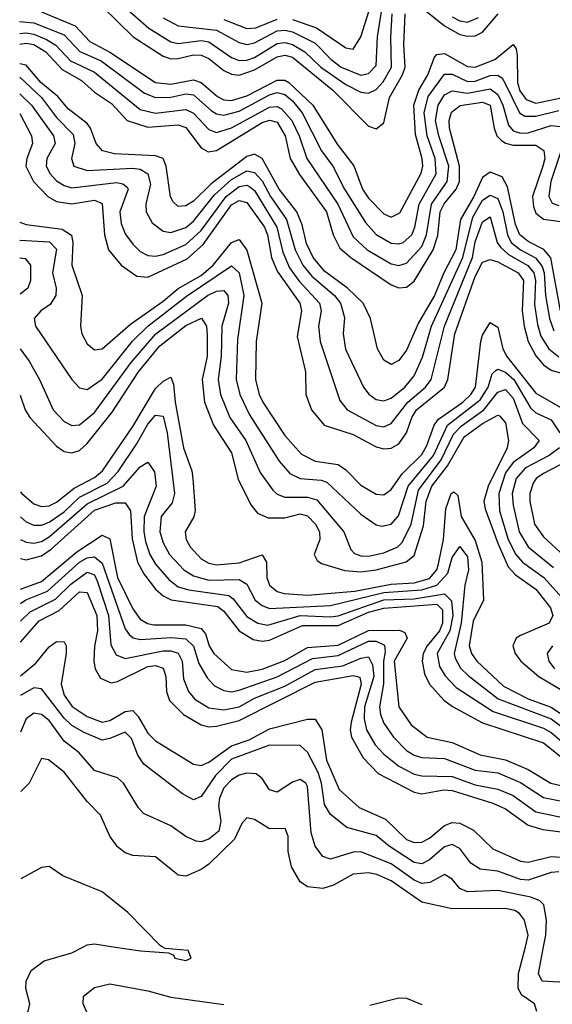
# Model space of a CAD drawing. Header units: inches. Extents: x 1308407 to 1441228, y 959628 to 1036311.
# Tile 434 of 656: x 1398433 to 1399833, y 969849 to 972435. Entities that reach past the tile are written whole.
import ezdxf

# ---------------------------------------------------------------- set-up
doc = ezdxf.new("R2010")
doc.units = ezdxf.units.IN
doc.header["$MEASUREMENT"] = 0
doc.layers.add('B3996', color=7, linetype='Continuous')
doc.layers.add('B3997', color=7, linetype='Continuous')

msp = doc.modelspace()

# ---------------------------------------------------------------- linework, layer by layer
at = {"layer": 'B3996', "color": 5}
for points, elevation in [([(1398436.5, 969819.6), (1398455.1, 969830), (1398459.7, 969850), (1398448.8, 969890), (1398449.7, 969910), (1398462.7, 969937.3), (1398497.3, 969962.7), (1398570, 969983.9), (1398600.7, 970000)], 1580), ([(1398678.9, 970000), (1398750.8, 969989.2), (1398824.2, 969984.2), (1398837.6, 969977.6), (1398840.9, 969970), (1398870, 969964), (1398884, 969970), (1398876, 969990), (1398815.6, 969995.6), (1398807.7, 970000)], 1580), ([(1399792.5, 969830), (1399786.3, 969850), (1399752.9, 969872.9), (1399743.9, 969890), (1399744.6, 969930), (1399762.4, 970000)], 1620), ([(1400000, 969966.4), (1399970, 969970), (1399950, 969966), (1399899.1, 969920.9), (1399850, 969907.4), (1399807, 969910), (1399796.6, 969930), (1399810.3, 970000)], 1640), ([(1398634.7, 969770), (1398599.7, 969850), (1398600.6, 969870), (1398630, 969893), (1398670, 969902.5), (1398770, 969884), (1398830, 969867.8), (1398970, 969848.2)], 1620), ([(1399353.4, 969846.6), (1399430, 969866), (1399450, 969864.8), (1399490, 969848.4)], 1620)]:
    msp.add_lwpolyline(points, dxfattribs=dict(at, elevation=elevation))
at = {"layer": 'B3997', "color": 5}
for points, elevation in [([(1398670, 972502.5), (1398772.4, 972412.4), (1398830, 972376.7), (1398850, 972372.4), (1398910, 972380.3), (1398930, 972376.4), (1398990, 972335.1), (1399010, 972327.5), (1399030, 972328.2), (1399050, 972335.5), (1399110, 972372.6), (1399130, 972374.8), (1399150, 972370), (1399182.9, 972350), (1399224.4, 972310), (1399290, 972264.5), (1399330, 972244.2), (1399350, 972241.4), (1399370, 972251.8), (1399388.3, 972271.7), (1399410.7, 972310), (1399408.7, 972388.7), (1399412, 972450)], 2240), ([(1399150, 972435.6), (1399213.2, 972413.2), (1399290, 972361.2), (1399310, 972357.5), (1399330, 972390.1), (1399361.8, 972490)], 2280), ([(1399470, 972482.7), (1399550, 972418.4), (1399590, 972396.2), (1399610, 972391.3), (1399630, 972392.6), (1399650, 972401.8), (1399691.2, 972450)], 2220), ([(1398490, 972455), (1398578.9, 972418.9), (1398617.7, 972377.7), (1398669.8, 972349.8), (1398790, 972269.8), (1398830, 972265.3), (1398890, 972276.4), (1398910, 972269.6), (1398952.8, 972232.8), (1398970, 972224.6), (1398990, 972222.4), (1399030, 972235.1), (1399110, 972276.1), (1399130, 972275.7), (1399140.5, 972270), (1399203.3, 972210), (1399267.4, 972107.4), (1399311, 972051), (1399334.5, 971990), (1399350, 971965.8), (1399390, 971924.6), (1399410, 971916.4), (1399432.8, 971927.2), (1399488.3, 972031.7), (1399492.6, 972050), (1399491, 972069), (1399473.5, 972133.5), (1399469.5, 972210), (1399482.1, 972250), (1399506.3, 972290), (1399523.7, 972336.3), (1399530, 972343.5), (1399550, 972346), (1399610, 972311.5), (1399630, 972309.7), (1399681.8, 972330), (1399730.3, 972370), (1399738.5, 972358.5), (1399741, 972341), (1399741.6, 972270), (1399747.7, 972247.7), (1399764.9, 972224.9), (1399790, 972215.4), (1399890, 972236.7)], 2180), ([(1398649.4, 972469.4), (1398731.4, 972390), (1398810, 972338.8), (1398830, 972332.2), (1398850, 972332.4), (1398890, 972342.1), (1398910, 972341.9), (1398930, 972332.5), (1398970, 972301.6), (1398990, 972292), (1399010, 972289.2), (1399050, 972302.9), (1399110, 972337.6), (1399130, 972341.3), (1399150, 972336.1), (1399255.8, 972250), (1399350, 972155.3), (1399370, 972148.5), (1399390, 972164.1), (1399405.3, 972230), (1399439.4, 972290), (1399446, 972310), (1399442.5, 972370), (1399446.3, 972450)], 2220), ([(1398810, 972439.9), (1398850, 972418.9), (1398950, 972407.5), (1399010, 972375), (1399030, 972370), (1399050, 972374), (1399110, 972405.3), (1399130, 972407.5), (1399150, 972403.1), (1399210, 972373.4), (1399251.5, 972330), (1399278.5, 972310), (1399330, 972289.4), (1399350, 972293), (1399370, 972314.5), (1399373.3, 972390), (1399387.2, 972472.8)], 2260), ([(1398432.8, 972429.6), (1398470, 972426.1), (1398550, 972395.2), (1398591, 972351), (1398646.7, 972326.7), (1398761.4, 972241.4), (1398790, 972230), (1398830, 972231.2), (1398870, 972239.9), (1398890, 972237.8), (1398936.6, 972196.6), (1398950, 972187.9), (1398970, 972183.6), (1399010, 972194.9), (1399090, 972237.4), (1399110, 972243.5), (1399130, 972238.6), (1399150, 972221.8), (1399175.8, 972190), (1399226, 972090), (1399255.8, 972050), (1399287.1, 971990), (1399342, 971902), (1399370, 971870.7), (1399410, 971848.1), (1399430, 971846), (1399441, 971850), (1399464, 971870), (1399472.1, 971890), (1399483.3, 971950), (1399527.7, 972030), (1399525.4, 972070), (1399504.5, 972130), (1399496.3, 972190), (1399506.8, 972233.1), (1399550, 972291.8), (1399570, 972291.8), (1399610, 972272.6), (1399630, 972273.5), (1399670, 972287.8), (1399690, 972289.3), (1399701.4, 972281.4), (1399708.7, 972268.7), (1399746.7, 972190), (1399761.1, 972181.1), (1399790, 972181.6), (1399850, 972196.3)], 2160), ([(1398970, 972435.2), (1399030, 972411.8), (1399053.5, 972413.5), (1399110, 972435.8)], 2280), ([(1399570, 972442.1), (1399590, 972431.7), (1399610, 972428.3), (1399639.4, 972440.6)], 2240), ([(1398432.9, 972398.2), (1398450, 972399.8), (1398470, 972396.9), (1398503.1, 972383.1), (1398527.9, 972367.9), (1398566.5, 972326.5), (1398630, 972296.7), (1398750, 972199.3), (1398790, 972189.6), (1398870, 972199.2), (1398890, 972189), (1398930, 972146), (1398950, 972138.4), (1398990, 972151.1), (1399090, 972205.2), (1399110, 972206.7), (1399121, 972201), (1399148.2, 972170), (1399167.8, 972130), (1399188.2, 972070), (1399269.4, 971950), (1399310, 971864.4), (1399346.4, 971830), (1399410, 971793.3), (1399430, 971788.9), (1399450, 971795.1), (1399490, 971839.3), (1399502.6, 971870), (1399515.2, 971950), (1399557, 972010), (1399561.1, 972050), (1399534.7, 972130), (1399526.5, 972170), (1399533.2, 972210), (1399550, 972237.1), (1399570, 972247.6), (1399610, 972241.7), (1399670, 972253.4), (1399690, 972238.7), (1399703.4, 972210), (1399717.7, 972157.7), (1399730, 972143.2), (1399750, 972136.7), (1399770, 972137.9), (1399830, 972156.6), (1399853.8, 972153.8)], 2140), ([(1398432.9, 972370.6), (1398450, 972373.3), (1398470, 972369.5), (1398501.6, 972350), (1398544.3, 972304.3), (1398595.4, 972275.4), (1398630, 972244.1), (1398674.7, 972214.7), (1398715.6, 972170), (1398770, 972152.5), (1398850, 972158.5), (1398870, 972152), (1398910, 972097.8), (1398928.1, 972088.1), (1398950, 972091.2), (1399070, 972164.5), (1399090, 972171.1), (1399110, 972165.2), (1399131.1, 972130), (1399144.1, 972070), (1399168.5, 972028.5), (1399239.5, 971930), (1399257.4, 971870), (1399275, 971835), (1399303.3, 971810), (1399410, 971738.2), (1399430, 971730.1), (1399450, 971732.5), (1399470, 971748.1), (1399520.2, 971830), (1399532.4, 971867.6), (1399538.4, 971930), (1399548.6, 971951.4), (1399580.3, 971990), (1399588.9, 972010), (1399589.4, 972050), (1399562.8, 972150), (1399562.3, 972170), (1399568.2, 972191.8), (1399591, 972209), (1399650, 972218), (1399670, 972210), (1399680.4, 972150), (1399687.4, 972130), (1399698.6, 972118.6), (1399710, 972110.2), (1399730, 972105.4), (1399790, 972105.4), (1399811.4, 972091.4), (1399813.3, 972070), (1399808.6, 972050), (1399781.4, 971970), (1399783.7, 971943.7), (1399790, 971926.7), (1399810, 971910.5), (1399881.6, 971901.6)], 2120), ([(1399854.4, 971670), (1399829.4, 971809.4), (1399811.1, 971831.1), (1399770, 971852.1), (1399748.1, 971870), (1399736.7, 971896.7), (1399715.6, 971995.6), (1399701.7, 972021.7), (1399670, 972034), (1399650, 972019.9), (1399627.1, 971970), (1399592.1, 971910), (1399579.9, 971830), (1399547.9, 971770), (1399523.8, 971710), (1399481.1, 971638.9), (1399450, 971566.7), (1399430, 971540.1), (1399410, 971528.8), (1399390, 971540.2), (1399373.5, 971570), (1399355.1, 971650), (1399336.1, 971690), (1399295.1, 971730), (1399234, 971774), (1399204.1, 971810), (1399186.6, 971846.6), (1399176, 971896), (1399161.8, 971930), (1399115.3, 971990), (1399070, 972070.4), (1399050, 972081.4), (1399030, 972075.5), (1398936, 972004), (1398890, 971958.3), (1398870, 971945.7), (1398850, 971944.3), (1398836.4, 971956.4), (1398829.8, 971969.8), (1398817.7, 972050), (1398810.4, 972070.4), (1398790, 972077.4), (1398682.2, 972082.2), (1398650.3, 972090.3), (1398633.9, 972110), (1398619.2, 972150), (1398610, 972162), (1398560.5, 972200.5), (1398533.3, 972233.3), (1398488.8, 972270), (1398450, 972314.9), (1398433, 972318.5)], 2080), ([(1398433.1, 972283.6), (1398490.3, 972230), (1398530, 972178.2), (1398573.5, 972133.5), (1398577.9, 972110), (1398569, 972070), (1398575.6, 972050), (1398610, 972038.5), (1398730, 972044.9), (1398750, 972041.8), (1398769.7, 972030), (1398777.2, 972002.8), (1398764.4, 971950), (1398765.3, 971930), (1398781.2, 971901.2), (1398810, 971879.5), (1398830, 971876.2), (1398870, 971888.7), (1398890, 971905.2), (1398945.2, 971974.8), (1398990, 972015.2), (1399030, 972037.8), (1399050, 972033.4), (1399070, 972011.9), (1399092, 971970), (1399134.6, 971910), (1399156.8, 971830), (1399177.4, 971790), (1399201, 971761), (1399260.3, 971710), (1399276.1, 971690), (1399287.2, 971652.8), (1399283.2, 971610), (1399289.8, 971569.8), (1399336.7, 971470), (1399351.1, 971451.1), (1399370, 971437.4), (1399390, 971433.6), (1399410, 971441.1), (1399445.3, 971470), (1399470, 971499), (1399491.7, 971548.3), (1399515.4, 971630), (1399598.3, 971810), (1399623.9, 971916.1), (1399650, 971960.5), (1399670, 971973.7), (1399690, 971965), (1399703.4, 971930), (1399715.4, 971870), (1399725.4, 971850), (1399749.8, 971830), (1399788.9, 971808.9), (1399806.7, 971786.7), (1399812, 971770), (1399815.1, 971710), (1399825.5, 971650), (1399837.6, 971617.6)], 2060), ([(1398433.1, 972240.2), (1398463.8, 972210), (1398521.8, 972130), (1398525.9, 972110), (1398504.1, 972070), (1398502.7, 972050), (1398512.6, 972030), (1398530, 972011.7), (1398550, 971998.9), (1398570, 971993.1), (1398687.1, 972007.1), (1398703.8, 972003.8), (1398715.2, 971995.2), (1398718, 971990), (1398696.4, 971930), (1398699.3, 971899.3), (1398710, 971872.3), (1398730, 971845), (1398750, 971825.6), (1398770, 971815.3), (1398790, 971813.8), (1398810, 971818.4), (1398870, 971844.3), (1398910, 971881.2), (1398975.8, 971970), (1399010, 971996.6), (1399030, 972000.5), (1399036.8, 971996.8), (1399050, 971986.5), (1399109.1, 971890), (1399124.4, 971824.4), (1399142.7, 971782.7), (1399167.9, 971748), (1399220.9, 971690), (1399225.7, 971670), (1399218.5, 971630), (1399223.1, 971590), (1399274.3, 971434.3), (1399294.1, 971410), (1399370, 971369.1), (1399390, 971365.6), (1399410, 971374), (1399453, 971430), (1399499.5, 971470), (1399515.1, 971490), (1399549.5, 971630), (1399623, 971810), (1399630, 971851.3), (1399650, 971903.9), (1399670, 971916.6), (1399688.4, 971850), (1399696.9, 971836.9), (1399718.1, 971818.1), (1399769.2, 971789.2), (1399784.8, 971770), (1399789.2, 971750), (1399786.8, 971686.8), (1399793.9, 971633.9), (1399803.5, 971603.5), (1399823.7, 971570), (1399850, 971549.6)], 2040), ([(1398433.2, 972188.4), (1398464.3, 972130), (1398466.7, 972110), (1398451.3, 972070), (1398448.8, 972050), (1398468.9, 972010), (1398506.8, 971970), (1398530, 971957.5), (1398570, 971951), (1398630, 971960.7), (1398650, 971952.2), (1398656, 971870), (1398666.3, 971830), (1398699.4, 971790), (1398741, 971761), (1398770, 971758.5), (1398873.1, 971806.9), (1398915.7, 971844.3), (1398990, 971948.5), (1399010, 971959.5), (1399030, 971954.9), (1399076.2, 971890), (1399084.1, 971870), (1399094.8, 971810), (1399110, 971774.6), (1399169.8, 971690), (1399174.1, 971670), (1399162.5, 971602.5), (1399184.6, 971510), (1399185.5, 971450), (1399199.7, 971410), (1399233.5, 971370), (1399310, 971345.5), (1399370, 971312.7), (1399390, 971307.7), (1399410, 971309.6), (1399430, 971320.9), (1399449.5, 971350), (1399463.6, 971390), (1399476.4, 971410), (1399549.7, 971470), (1399558.3, 971490), (1399576.6, 971610), (1399630, 971760.5), (1399650, 971797.5), (1399670, 971804.5), (1399690, 971798.8), (1399743.3, 971770), (1399757.6, 971750), (1399754, 971670), (1399759.4, 971630), (1399769.5, 971589.5), (1399790, 971552), (1399810, 971528.1), (1399830, 971513.9), (1399870, 971502.7)], 2020), ([(1399862.8, 972110), (1399829.8, 972009.8), (1399824.1, 971970), (1399833.3, 971953.3), (1399850, 971946.9)], 2140), ([(1398433.6, 971903), (1398450, 971897.2), (1398544.5, 971884.5), (1398568.8, 971868.8), (1398572.4, 971850), (1398570, 971790), (1398597.1, 971710), (1398592.6, 971630), (1398595.9, 971610), (1398610, 971583.8), (1398630, 971567.8), (1398650, 971570.7), (1398724.5, 971635.5), (1398810, 971695.3), (1398850, 971728.9), (1398910, 971762.7), (1398941.5, 971790), (1398990, 971849.2), (1399010, 971857.5), (1399030, 971829.6), (1399069.5, 971690.5), (1399055, 971590), (1399053.1, 971490), (1399062.2, 971450), (1399071.9, 971430), (1399130, 971342.9), (1399173.9, 971293.9), (1399210, 971275.1), (1399270, 971266.7), (1399290, 971252.8), (1399330, 971212.6), (1399370, 971188.9), (1399390, 971186.9), (1399410, 971200.7), (1399438.4, 971241.6), (1399490, 971293.2), (1399503.5, 971316.5), (1399522.9, 971370), (1399534, 971386), (1399597.6, 971430), (1399619, 971450), (1399631.4, 971470), (1399645.1, 971590), (1399650, 971606.4), (1399670, 971639.1), (1399690, 971627.5), (1399703.5, 971570), (1399713.4, 971550), (1399790, 971454.1), (1399866, 971410)], 1980), ([(1398433.6, 971855.7), (1398511.6, 971851.6), (1398530, 971831.9), (1398519.2, 971770), (1398528.5, 971730), (1398527.7, 971710), (1398512.9, 971687.1), (1398488.1, 971670), (1398470.8, 971650), (1398474.8, 971630), (1398570, 971489.4), (1398590, 971467.5), (1398610, 971463.1), (1398650, 971490.4), (1398729.6, 971590.4), (1398770.2, 971629.8), (1398871.8, 971708.2), (1398990, 971788.4), (1399009.8, 971769.8), (1399022.4, 971710), (1399005.3, 971594.7), (1399001.7, 971490), (1399012.1, 971450), (1399037.1, 971397.1), (1399115, 971275), (1399143.2, 971243.2), (1399170, 971230), (1399225.7, 971225.7), (1399240.5, 971220.5), (1399330, 971136.3), (1399370, 971108.2), (1399384.7, 971104.7), (1399410, 971109.7), (1399428.6, 971131.4), (1399454.2, 971210), (1399520.7, 971290), (1399557.4, 971370), (1399643.6, 971436.4), (1399664.6, 971470), (1399675.3, 971504.7), (1399685.4, 971514.6), (1399690, 971516.7), (1399710, 971509.2), (1399732.1, 971490), (1399775.6, 971415.6), (1399790, 971402.1), (1399830, 971383.5), (1399852.7, 971350)], 1960), ([(1398433.7, 971809.2), (1398447.3, 971807.3), (1398461, 971790), (1398461.4, 971750), (1398454.6, 971730), (1398433.8, 971713.5)], 1940), ([(1398434, 971570.4), (1398458.1, 971538.1), (1398485.1, 971490), (1398521, 971410), (1398550, 971379.9), (1398570, 971369.3), (1398590, 971370.4), (1398630, 971402.8), (1398725.7, 971534.3), (1398790.7, 971609.3), (1398926.5, 971710), (1398950, 971721.9), (1398970, 971723.3), (1398980.4, 971710), (1398982.1, 971690), (1398964.8, 971630), (1398962.3, 971550), (1398954.3, 971490), (1398960.7, 971450), (1398985.7, 971390), (1399027.8, 971330), (1399065.1, 971245.1), (1399098.7, 971198.7), (1399110, 971188.6), (1399130, 971180.5), (1399190, 971180.8), (1399213.9, 971173.9), (1399285.5, 971090), (1399303.3, 971043.3), (1399313.1, 971033.1), (1399330, 971026.8), (1399350, 971025.9), (1399390, 971034.6), (1399426.9, 971050), (1399438.5, 971061.5), (1399462.3, 971110), (1399481.2, 971198.8), (1399541.4, 971278.6), (1399573.6, 971346.4), (1399593.2, 971366.9), (1399653.3, 971410), (1399690, 971456.7), (1399710, 971463.3), (1399730, 971441), (1399754.5, 971374.5), (1399798.9, 971330), (1399784.7, 971310), (1399730, 971271.7), (1399710, 971244.3), (1399692.3, 971190), (1399694.8, 971145.2), (1399716.8, 971070), (1399737.5, 971030), (1399755.1, 971010), (1399811.3, 970970), (1399883.2, 970890)], 1940), ([(1398434.2, 971448.8), (1398446.9, 971410), (1398459.9, 971390), (1398530, 971314.4), (1398550, 971300.5), (1398570, 971297), (1398590, 971303.6), (1398610, 971321.7), (1398675.9, 971404.1), (1398745.1, 971510), (1398801.5, 971578.5), (1398870, 971632), (1398911.1, 971651.1), (1398923.7, 971630), (1398926.1, 971606.1), (1398925.8, 971550), (1398912.6, 971490), (1398918.7, 971430), (1398942.3, 971370), (1398990, 971297.4), (1399007.6, 971227.6), (1399040.4, 971160.4), (1399058.4, 971138.4), (1399086.2, 971126.2), (1399130, 971126.8), (1399170, 971136.6), (1399190, 971131.4), (1399210.6, 971110), (1399221.1, 971090), (1399221.6, 971070), (1399206.9, 971030), (1399214.7, 971014.7), (1399226.2, 971006.2), (1399288.1, 970988.1), (1399330, 970984.3), (1399370, 970989.6), (1399449.3, 971010.7), (1399470, 971027.4), (1399494.3, 971105.7), (1399501.4, 971170), (1399516.6, 971210), (1399557.3, 971262.7), (1399601.2, 971338.8), (1399650, 971374.4), (1399690, 971396.2), (1399694.7, 971394.7), (1399710, 971375.9), (1399718.2, 971330), (1399714.7, 971310), (1399664.8, 971210), (1399653.2, 971170), (1399656.7, 971150), (1399690, 971059.9), (1399717.5, 970997.5), (1399736.9, 970976.9), (1399790, 970938.8), (1399828.9, 970890), (1399834.2, 970870), (1399824.9, 970850), (1399750, 970817.8), (1399738.5, 970810), (1399729.3, 970790), (1399735.4, 970770), (1399750.1, 970750), (1399798.1, 970710), (1399910, 970643.4)], 1920), ([(1398434.6, 971194.5), (1398438.5, 971190), (1398470, 971163.3), (1398490, 971156.1), (1398510, 971157.9), (1398530, 971168), (1398575.9, 971204.1), (1398630, 971232.1), (1398651, 971250), (1398730, 971366.5), (1398790, 971466.1), (1398810, 971485.6), (1398830, 971496.1), (1398837.7, 971477.7), (1398841.3, 971430), (1398863.7, 971310), (1398885.4, 971250), (1398888.1, 971230), (1398894.2, 971145.7), (1398890.9, 971129.1), (1398868.3, 971090), (1398870.6, 971070), (1398880.7, 971050), (1398910, 971018.9), (1398930, 971007.1), (1398950, 971002.6), (1399010, 971008.6), (1399070, 971029.5), (1399081.4, 971010), (1399082.6, 970970), (1399089.7, 970950), (1399110, 970933.3), (1399127.9, 970927.9), (1399190, 970923.7), (1399314.3, 970934.3), (1399410, 970952.4), (1399470, 970955.8), (1399510, 970967.5), (1399529.3, 970990), (1399534.2, 971005.8), (1399547.1, 971070), (1399553.5, 971150), (1399567.3, 971190), (1399574.4, 971194.4), (1399585, 971185), (1399594, 971130), (1399630, 971067.2), (1399648.2, 971010), (1399652.5, 970910), (1399624.9, 970855.1), (1399614.6, 970790), (1399620.5, 970770), (1399635.1, 970750), (1399704.5, 970684.5), (1399770, 970650.7), (1399830, 970629.4), (1399890, 970588.9)], 1880), ([(1398434.7, 971129.4), (1398450, 971116), (1398470, 971107.6), (1398490, 971107.6), (1398510, 971114.7), (1398550, 971142.4), (1398590, 971180.5), (1398662.6, 971217.4), (1398691.5, 971248.5), (1398740.4, 971319.6), (1398770, 971372.3), (1398790, 971396.1), (1398810, 971393.3), (1398820.5, 971350), (1398839.8, 971190), (1398834, 971166), (1398804.5, 971130), (1398801.5, 971090), (1398810, 971060.5), (1398826.6, 971030), (1398864.1, 970990), (1398890, 970973.8), (1398930, 970962.8), (1399010, 970964.6), (1399030, 970952.2), (1399052.3, 970910), (1399070, 970896.2), (1399090, 970888.5), (1399250, 970896), (1399390, 970930.3), (1399490, 970937), (1399529.4, 970950), (1399558.9, 970981.1), (1399570, 971022.6), (1399590, 971051), (1399610, 971024), (1399613, 970990), (1399603.5, 970950), (1399593.9, 970850), (1399575.5, 970770), (1399578, 970758), (1399592, 970732), (1399612.2, 970712.2), (1399691, 970651), (1399830, 970598.8), (1399880.6, 970560.6)], 1860), ([(1399851.8, 971310), (1399824.6, 971290), (1399762.5, 971257.5), (1399737.9, 971230), (1399728, 971190), (1399730, 971159.5), (1399746.2, 971090), (1399770, 971050.1), (1399836.4, 970996.4)], 1960), ([(1399901.4, 971290), (1399810, 971242.7), (1399790.9, 971230), (1399782.8, 971217.2), (1399774.6, 971190), (1399774.6, 971170), (1399786.3, 971110), (1399810, 971076.7), (1399865.7, 971025.7)], 1980), ([(1398434.7, 971069.7), (1398450, 971062.5), (1398470, 971059.8), (1398490, 971064.5), (1398510, 971076.2), (1398610, 971163.6), (1398704.6, 971210), (1398750, 971260.7), (1398770, 971272.8), (1398787, 971247), (1398791.3, 971210), (1398760.4, 971130), (1398759, 971090), (1398763.9, 971063.9), (1398775, 971030), (1398790, 971004.6), (1398824.8, 970964.8), (1398850, 970945.3), (1398877.2, 970937.2), (1398982.5, 970922.5), (1398993.9, 970913.9), (1399030, 970867.1), (1399058.6, 970850), (1399085, 970845), (1399170, 970870), (1399250, 970866.3), (1399270, 970869.4), (1399390, 970911.2), (1399470, 970914.1), (1399550, 970927), (1399568.3, 970908.3), (1399571.3, 970870), (1399564.2, 970830), (1399530.5, 970770), (1399536.3, 970736.3), (1399551.3, 970711.3), (1399580.8, 970680.8), (1399677.5, 970617.5), (1399810, 970573.7), (1399830, 970563.1), (1399870, 970529.6)], 1840), ([(1398434.8, 971019.7), (1398450, 971016.3), (1398490, 971027.1), (1398515.7, 971044.3), (1398630, 971146.9), (1398685.6, 971165.6), (1398710, 971166.1), (1398724.6, 971144.6), (1398728.4, 971071.5), (1398742.8, 971010), (1398759.4, 970979.4), (1398790, 970939.4), (1398810, 970921.5), (1398831.1, 970911.1), (1398953.6, 970893.6), (1398970, 970881.6), (1399009.7, 970829.7), (1399047.1, 970807.1), (1399070, 970802.9), (1399090, 970805.2), (1399176.4, 970843.6), (1399270, 970843.3), (1399350, 970878.6), (1399390, 970889.4), (1399530, 970899.4), (1399544.5, 970884.5), (1399544.4, 970850), (1399536.5, 970830), (1399503.8, 970790), (1399493.4, 970770), (1399490.9, 970750), (1399496.8, 970716.8), (1399510.4, 970690), (1399548, 970648), (1399570.9, 970630.9), (1399650, 970588.5), (1399810, 970535.7), (1399857.6, 970497.6)], 1820), ([(1398434.9, 970939.3), (1398490, 970958.9), (1398583.2, 971036.8), (1398650, 971081), (1398670, 971071), (1398690, 970969.9), (1398730, 970887.6), (1398750, 970860.2), (1398768.9, 970848.9), (1398785.2, 970845.2), (1398870, 970845.2), (1398910, 970835.8), (1398921.4, 970821.4), (1398931.5, 970790), (1398943.3, 970770), (1398990, 970727.9), (1399030, 970721.2), (1399070, 970728.7), (1399130, 970751.6), (1399190, 970786.3), (1399270, 970792.3), (1399350, 970830.8), (1399431.5, 970831.5), (1399445.4, 970825.4), (1399451.8, 970810), (1399417.4, 970750), (1399429.8, 970630), (1399462.5, 970582.5), (1399504.6, 970550), (1399570, 970536.1), (1399643.6, 970503.6), (1399710, 970491), (1399770, 970465.3), (1399829.7, 970429.7), (1399890, 970415.9)], 1780), ([(1398435, 970901.4), (1398449.3, 970910.7), (1398505.9, 970934.1), (1398590, 971010.2), (1398610, 971021), (1398630, 971024.1), (1398650, 971007.5), (1398710, 970835), (1398720.3, 970820.3), (1398731.3, 970811.3), (1398750, 970807), (1398832, 970812), (1398870, 970808.8), (1398889.5, 970789.5), (1398904.3, 970744.3), (1398926, 970706), (1398945.5, 970685.6), (1398970, 970672.6), (1398990, 970669.8), (1399010, 970673.5), (1399110, 970708.8), (1399202.9, 970757.1), (1399270, 970764.5), (1399350, 970802.5), (1399370, 970802.5), (1399392, 970792), (1399394.2, 970774.2), (1399389.8, 970750.2), (1399389.5, 970690.5), (1399378.7, 970630), (1399381.2, 970610), (1399390, 970587.4), (1399415.5, 970550), (1399450, 970515.4), (1399470, 970503.2), (1399490, 970497.2), (1399550, 970494.6), (1399630, 970464.2), (1399690, 970456.7), (1399750, 970431.5), (1399810, 970392.1), (1399890, 970376.4)], 1760), ([(1398435, 970855.2), (1398460.8, 970879.2), (1398527.2, 970912.8), (1398567.5, 970952.5), (1398610, 970984.1), (1398630, 970976.4), (1398637.9, 970958), (1398666.5, 970870), (1398672.6, 970792.7), (1398686.3, 970766.3), (1398710, 970757.4), (1398810, 970777.3), (1398830, 970777.3), (1398850, 970771), (1398859.9, 970750), (1398864, 970704), (1398876.6, 970670), (1398893.1, 970650), (1398930, 970627.7), (1398970, 970622.4), (1399010, 970630.5), (1399050, 970652.7), (1399130, 970684.6), (1399210, 970728.1), (1399282.2, 970737.8), (1399330, 970758.2), (1399350, 970761.4), (1399360.7, 970740.7), (1399363.7, 970710), (1399339.4, 970630), (1399338.7, 970598.7), (1399344.5, 970570), (1399367.5, 970530), (1399390, 970505.6), (1399430, 970474), (1399470, 970453.6), (1399490, 970449.1), (1399570, 970447.1), (1399630, 970425.2), (1399690, 970414.2), (1399730, 970397.5), (1399790, 970354.4), (1399870, 970337.8)], 1740), ([(1398435.1, 970799.5), (1398484.1, 970855.9), (1398536.7, 970883.3), (1398590, 970932.1), (1398610, 970930.1), (1398635.6, 970870), (1398637.6, 970830), (1398629.2, 970789.2), (1398627.8, 970750), (1398631.7, 970730), (1398645.4, 970705.4), (1398673.5, 970693.5), (1398690, 970696.3), (1398770, 970736.2), (1398790, 970738.3), (1398810, 970731.9), (1398817.1, 970710), (1398818.6, 970670), (1398826.8, 970646.8), (1398863.8, 970610), (1398910, 970583.1), (1398930, 970578), (1398950, 970578.9), (1399010, 970594.4), (1399210, 970694.9), (1399310, 970712.6), (1399321.5, 970710), (1399326.8, 970706.8), (1399330.4, 970690), (1399304.3, 970590), (1399301.5, 970570), (1399305.2, 970550), (1399336, 970496), (1399375.3, 970455.3), (1399470, 970405.6), (1399490, 970401.3), (1399547.9, 970412.1), (1399570, 970410.8), (1399677, 970377), (1399710, 970361.9), (1399770, 970319.4), (1399808, 970308), (1399870, 970299.7)], 1720), ([(1398435.2, 970711.2), (1398475.4, 970744.6), (1398510, 970787.6), (1398530, 970801.3), (1398550, 970800.9), (1398555.4, 970790), (1398555.3, 970770), (1398542, 970690), (1398550, 970660.5), (1398571, 970631), (1398610, 970604.7), (1398650, 970589.8), (1398670, 970593.9), (1398710, 970618.2), (1398730, 970620.4), (1398744.8, 970604.8), (1398770, 970560.9), (1398790, 970540.6), (1398890, 970479.7), (1398910, 970476.4), (1398930, 970484.5), (1398990, 970527.8), (1399036.3, 970543.7), (1399090, 970572.3), (1399190, 970598.1), (1399210, 970597.9), (1399227.4, 970570), (1399239.2, 970490), (1399273.3, 970413.3), (1399325.3, 970365.3), (1399394.9, 970334.9), (1399450, 970282.1), (1399470, 970273.4), (1399490, 970274.7), (1399510, 970285.6), (1399550, 970318.5), (1399570, 970325.9), (1399590, 970324.2), (1399626.2, 970306.2), (1399677, 970257), (1399750, 970224.6), (1399770, 970222), (1399830, 970237), (1399949, 970229)], 1680), ([(1399833.4, 970790), (1399820.1, 970770), (1399824.1, 970750), (1399838.8, 970730)], 1940), ([(1399850, 970197.1), (1399830, 970195.2), (1399770, 970174.6), (1399750, 970176.6), (1399690, 970198.8), (1399644, 970204), (1399619.4, 970219.4), (1399590, 970258.1), (1399570, 970268.3), (1399550, 970262.5), (1399510, 970228.5), (1399490, 970217.5), (1399470, 970221), (1399404, 970264), (1399370, 970291.9), (1399293.1, 970313.1), (1399250, 970346.9), (1399234, 970374), (1399226.3, 970430), (1399217.5, 970457.5), (1399190, 970510.9), (1399170, 970528.4), (1399090, 970529.8), (1398990, 970492.5), (1398948, 970450), (1398910, 970394.2), (1398890, 970385.5), (1398861.2, 970401.2), (1398759.6, 970479.6), (1398743.3, 970503.3), (1398726.8, 970546.8), (1398710, 970564), (1398670, 970546.6), (1398650, 970542.9), (1398602.4, 970562.4), (1398570, 970580.8), (1398550, 970600.6), (1398490, 970677.3), (1398470, 970680.4), (1398435.3, 970659.9)], 1660), ([(1399810.3, 970000), (1399816.2, 970030), (1399818.4, 970070), (1399811.4, 970110), (1399800.6, 970120.6), (1399776.5, 970130), (1399690, 970147.3), (1399610, 970144), (1399590, 970152.8), (1399570, 970177.9), (1399550, 970190.1), (1399511.5, 970168.5), (1399490, 970166.2), (1399470, 970175), (1399410, 970218.2), (1399330, 970249.2), (1399310, 970248.7), (1399250, 970229.6), (1399230, 970236.6), (1399210, 970263.9), (1399199.4, 970299.4), (1399190, 970420.7), (1399184.8, 970430), (1399170, 970439.2), (1399150, 970432.6), (1399110, 970406.4), (1399090, 970411.7), (1399070, 970442), (1399054.4, 970454.4), (1399030, 970455.7), (1399010, 970450.7), (1398990, 970438.2), (1398970, 970417.2), (1398957.8, 970390), (1398955.4, 970370), (1398961.8, 970330), (1398956.1, 970303.9), (1398930, 970282.2), (1398910, 970275.8), (1398897.1, 970277.1), (1398870, 970289.6), (1398830, 970317.9), (1398758.8, 970350), (1398745.1, 970365.1), (1398705.7, 970430), (1398690, 970443.8), (1398630, 970463.1), (1398589.3, 970509.4), (1398550, 970539.7), (1398510, 970594.1), (1398490, 970610.4), (1398470, 970613.8), (1398450, 970599), (1398435.4, 970563.3)], 1640), ([(1399762.4, 970000), (1399770, 970030), (1399759.8, 970070), (1399747.3, 970087.3), (1399734.8, 970094.8), (1399710, 970100.4), (1399570, 970099.7), (1399490, 970117.3), (1399410, 970173.5), (1399371.6, 970190), (1399350, 970194), (1399310, 970191), (1399258.1, 970161.9), (1399230, 970152.9), (1399190, 970157.8), (1399170, 970170.1), (1399147.5, 970210), (1399139, 970250), (1399138.9, 970290), (1399130.9, 970310.9), (1399090, 970310.1), (1399050, 970333.9), (1399030, 970338.7), (1399016.7, 970323.3), (1398997.6, 970282.4), (1398930, 970217.1), (1398910, 970203), (1398870, 970185.7), (1398850, 970188.1), (1398790, 970236), (1398730, 970239.4), (1398710, 970246.4), (1398690, 970262.7), (1398669.7, 970290), (1398645.5, 970345.5), (1398610, 970381.7), (1398550, 970458.8), (1398508.9, 970491.1), (1398490, 970494.4), (1398457.4, 970430), (1398435.7, 970407.9)], 1620), ([(1398807.7, 970000), (1398802.8, 970002.7), (1398717.4, 970090), (1398650, 970144.6), (1398545.9, 970185.9), (1398510, 970211.2), (1398490, 970208.4), (1398436, 970178.3)], 1580), ([(1398600.7, 970000), (1398610, 970004.9), (1398630, 970007.3), (1398678.9, 970000)], 1580)]:
    msp.add_lwpolyline(points, dxfattribs=dict(at, elevation=elevation))

doc.saveas('drawing.dxf')
